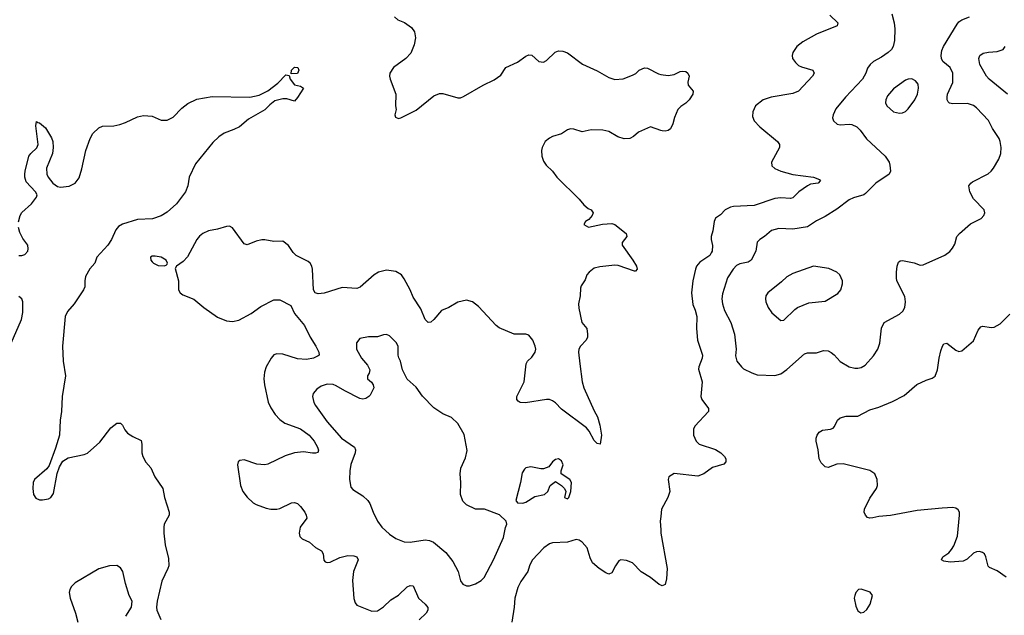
# Model space of a CAD drawing. Header units: inches. Extents: x 1834610 to 2027685, y 642842 to 774116.
# Tile 329 of 632: x 1925676 to 1932317, y 702955 to 706971. Entities that reach past the tile are written whole.
import ezdxf

# ---------------------------------------------------------------- set-up
doc = ezdxf.new("R2010")
doc.units = ezdxf.units.IN
doc.header["$MEASUREMENT"] = 0
doc.layers.add('B9720', color=7, linetype='Continuous')
doc.layers.add('B9730', color=7, linetype='Continuous')

msp = doc.modelspace()

# ---------------------------------------------------------------- linework, layer by layer
at = {"layer": 'B9720', "color": 5}
for points, elevation in [([(1928203, 706990), (1928226.8, 706970), (1928271.4, 706951.4), (1928319, 706919), (1928338.9, 706890), (1928346.5, 706850), (1928337.4, 706802.6), (1928314.7, 706745.3), (1928280.3, 706710), (1928197.8, 706650), (1928172.3, 706610), (1928169.2, 706590), (1928173.8, 706570), (1928212.7, 706470), (1928210.7, 706390.7), (1928214.8, 706365.2), (1928206, 706330), (1928210, 706314), (1928230, 706306), (1928246, 706310), (1928350, 706361), (1928470, 706457.3), (1928506.8, 706473.2), (1928530, 706473.4), (1928630, 706445.5), (1928650, 706445.5), (1928670, 706453), (1928802, 706530), (1928875.3, 706564.7), (1928921.8, 706598.2), (1928954, 706650), (1929034.2, 706685.8), (1929090, 706725.5), (1929110, 706734), (1929130, 706731), (1929178, 706690), (1929210, 706684), (1929230, 706696), (1929287.3, 706752.7), (1929310, 706760.7), (1929339.9, 706759.9), (1929370, 706747.7), (1929471.5, 706671.5), (1929570, 706626.4), (1929650, 706580.5), (1929690, 706568), (1929746.8, 706573.2), (1929810, 706597.3), (1929831.9, 706608.1), (1929855.3, 706630), (1929890, 706646), (1929910, 706644.7), (1929985.2, 706605.2), (1930000, 706602.8)], 420), ([(1925667.4, 705607.4), (1925678.1, 705650), (1925689.1, 705670.9), (1925754.9, 705730), (1925790, 705774.8), (1925792.5, 705790), (1925782.9, 705810), (1925718.8, 705878.8), (1925710.4, 705910), (1925710.4, 705930), (1925711.5, 705950), (1925737.5, 706050), (1925750, 706070.2), (1925792.2, 706107.8), (1925799.2, 706130), (1925784.2, 706255.8), (1925790, 706284.7), (1925797.3, 706277.3), (1925810, 706274.9), (1925850, 706241.3), (1925890, 706175.3), (1925898.8, 706150), (1925901.7, 706110), (1925895.8, 706070), (1925856.5, 705970), (1925859.2, 705930), (1925867.1, 705910), (1925898.2, 705870), (1925930, 705846), (1925950, 705842.2), (1926010, 705849.6), (1926050.7, 705869.3), (1926075.8, 705904.2), (1926095.3, 705964.7), (1926121.6, 706090), (1926150, 706170.5), (1926170, 706203.8), (1926210, 706243), (1926233.2, 706253.2), (1926310, 706256.3), (1926350, 706264.4), (1926390, 706278), (1926470, 706316), (1926510, 706324.9), (1926570, 706320.4), (1926630, 706294.9), (1926670, 706294.4), (1926710, 706313), (1926770, 706374), (1926810, 706406), (1926870, 706434.8), (1926974.4, 706454.4), (1927227.9, 706447.9), (1927290, 706461.3), (1927350, 706491.7), (1927416.1, 706543.9), (1927470, 706598.8), (1927494, 706594), (1927501, 706570), (1927530, 706531.3), (1927570, 706522.8), (1927590.4, 706510.4), (1927550, 706446), (1927530, 706422.4), (1927476.6, 706436.6), (1927450, 706438.3), (1927396.1, 706423.9), (1927362.4, 706397.6), (1927330, 706364.4), (1927218.6, 706301.5), (1927158.7, 706250), (1927120.4, 706230), (1927054.2, 706205.8), (1927018.5, 706181.5), (1926977.6, 706142.4), (1926861.5, 705998.5), (1926818.6, 705910), (1926809.1, 705850), (1926794.9, 705810), (1926733, 705730), (1926670, 705672.8), (1926630, 705648.9), (1926571.4, 705628.6), (1926470, 705623.5), (1926368.4, 705591.5), (1926342.7, 705577.3), (1926324.7, 705555.3), (1926294.8, 705490), (1926270, 705450.9), (1926195.6, 705370), (1926182.4, 705330), (1926149.2, 705290.8), (1926120.6, 705239.4), (1926114.7, 705210), (1926114.4, 705170), (1926107.1, 705150), (1926043.6, 705056.5), (1925997, 705003), (1925982.4, 704970), (1925965.4, 704770), (1925968.1, 704670), (1925984.7, 704570), (1925961.9, 704430), (1925958, 704330), (1925947.9, 704270), (1925943.7, 704170), (1925917.5, 704082.5), (1925873.9, 703966.1), (1925858, 703942), (1925776.3, 703870), (1925766.7, 703850), (1925763.8, 703810), (1925768, 703770), (1925785.5, 703745.5), (1925810, 703734), (1925830, 703733), (1925870, 703740.5), (1925885.2, 703750), (1925904.2, 703775.8), (1925927.8, 703912.2), (1925944.4, 703955.6), (1925966.3, 703993.7), (1926003.7, 704016.3), (1926110, 704038.5), (1926132, 704048), (1926216.9, 704123.1), (1926290, 704219.1), (1926330, 704250.4), (1926354.8, 704250), (1926370, 704237.3), (1926384.9, 704204.9), (1926403.9, 704183.9), (1926439.9, 704159.9), (1926494.4, 704134.4), (1926500.4, 704110), (1926500.3, 704050), (1926505.8, 704025.8), (1926527.6, 703987.6), (1926560.7, 703950), (1926587.7, 703890), (1926642, 703810), (1926652.7, 703750), (1926684, 703650), (1926684, 703630), (1926650.8, 703570), (1926646.8, 703550), (1926646.8, 703510), (1926658, 703430), (1926678.5, 703338.5), (1926680.9, 703290), (1926675.6, 703270), (1926635, 703185), (1926602, 703050), (1926598, 703010), (1926601.1, 702990), (1926627.5, 702927.5)], 380), ([(1930000, 706224.7), (1929930, 706249.2), (1929850, 706212.7), (1929816.7, 706183.3), (1929791.3, 706170), (1929752.5, 706167.5), (1929710, 706180.5), (1929650, 706216.3), (1929610, 706226.3), (1929530, 706229.4), (1929470, 706215.1), (1929412.8, 706232.8), (1929390, 706235.1), (1929370, 706229.5), (1929330, 706200.7), (1929270, 706182.9), (1929250, 706171.8), (1929220.5, 706150), (1929199.5, 706110), (1929194.4, 706090), (1929198, 706050), (1929210, 706018), (1929227.3, 705990), (1929270, 705951), (1929298.8, 705910), (1929450, 705761), (1929482, 705722), (1929510, 705698.8), (1929531.3, 705690), (1929544.7, 705670), (1929538, 705650), (1929514.8, 705625.2), (1929492, 705610), (1929482, 705590), (1929512, 705572), (1929607.3, 705592.7), (1929670, 705596.3), (1929690, 705590.7), (1929766, 705530), (1929771.3, 705510), (1929738.8, 705470), (1929738.8, 705450), (1929812.4, 705350), (1929835.5, 705310), (1929841, 705290), (1929830, 705275.3), (1929823.6, 705276.4), (1929713.5, 705313.5), (1929690, 705315.4), (1929590, 705304.5), (1929550, 705295.1), (1929516, 705270), (1929501, 705250), (1929490, 705218), (1929463, 705177), (1929458.5, 705161.5), (1929455.5, 705110), (1929444.7, 705055.3), (1929446.9, 705026.9), (1929468.2, 704930), (1929500.5, 704890), (1929506, 704850), (1929504.9, 704830), (1929497.3, 704810), (1929458.8, 704770), (1929447.7, 704750), (1929444.9, 704730), (1929453, 704650), (1929470.4, 704530), (1929482, 704490), (1929550, 704334.8), (1929572.7, 704292.7), (1929590, 704238), (1929601.3, 704170), (1929590.6, 704109.4), (1929570, 704113.2), (1929550, 704135.1), (1929517.2, 704197.2), (1929499.3, 704219.3), (1929330, 704345.4), (1929290, 704387.8), (1929270, 704401.6), (1929250, 704409.6), (1929230, 704409.6), (1929088.3, 704388.3), (1929051.3, 704391.3), (1929038.7, 704398.7), (1929029.6, 704410), (1929028, 704430), (1929077.6, 704530), (1929091.1, 704650), (1929100.5, 704670), (1929130, 704695.2), (1929153.6, 704730), (1929156.4, 704750), (1929152.8, 704770), (1929137.2, 704810), (1929110, 704844.3), (1929090, 704849.9), (1929010.8, 704850.8), (1928910, 704894), (1928889.8, 704909.8), (1928770, 705037), (1928729.2, 705070), (1928690, 705081.3), (1928630, 705067.3), (1928570, 705031.6), (1928522, 705010), (1928470, 704949.4), (1928450, 704932.3), (1928430, 704929.4), (1928410, 704949.3), (1928381.6, 705021.6), (1928330, 705100.5), (1928310.5, 705150.5), (1928270, 705224.2), (1928250, 705251.3), (1928212.7, 705272.7), (1928150, 705282), (1928096.3, 705270), (1928066, 705250), (1927971.3, 705168.7), (1927950, 705159.7), (1927850, 705165.8), (1927730, 705128.3), (1927690, 705122.3), (1927669.2, 705129.2), (1927658.2, 705150), (1927651.3, 705290), (1927647, 705310), (1927635.1, 705330), (1927621.3, 705341.3), (1927540.7, 705380.7), (1927520.7, 705400.7), (1927489.6, 705449.6), (1927450, 705477.2), (1927390, 705475.1), (1927330, 705488), (1927310, 705486.9), (1927270, 705476.9), (1927210, 705453), (1927190, 705459.6), (1927110, 705566.9), (1927090, 705578.2), (1927070, 705577.2), (1927010, 705558), (1926950, 705547), (1926910, 705529.8), (1926887.7, 705512.3), (1926870, 705489.7), (1926807.4, 705372.6), (1926778.4, 705341.6), (1926733.4, 705310), (1926725.2, 705294.8), (1926747.8, 705210), (1926746, 705150), (1926757.3, 705130), (1926775.8, 705115.8), (1926850, 705087.2), (1926918, 705030), (1927010, 704965.4), (1927070, 704941.1), (1927110, 704935.4), (1927154.2, 704945.8), (1927238, 704990), (1927303.3, 705036.7), (1927390, 705082.8), (1927430, 705082), (1927503.9, 705043.9), (1927530.3, 704990), (1927597.6, 704910), (1927634.3, 704830), (1927674.3, 704770), (1927694.6, 704730), (1927694.9, 704710), (1927690, 704705.6), (1927657.3, 704690), (1927610, 704680.6), (1927550, 704684.7), (1927450, 704717.2), (1927410, 704718.2), (1927390, 704710.8), (1927370.9, 704689.1), (1927338, 704630), (1927326.3, 704593.7), (1927322.7, 704550), (1927327, 704510), (1927352.4, 704392.4), (1927370, 704353.7), (1927399.7, 704310), (1927430, 704274.7), (1927463.7, 704250), (1927570, 704211.8), (1927628.2, 704170), (1927661, 704130), (1927684, 704090), (1927690.3, 704069.7), (1927685.8, 704054.2), (1927671.5, 704048.5), (1927651.4, 704048.6), (1927590, 704057.8), (1927530, 704050.6), (1927466.7, 704030), (1927350, 703973.5), (1927330, 703969.8), (1927274.4, 703974.4), (1927190, 704004.7), (1927160.7, 703999.3), (1927148.8, 703991.2), (1927145.3, 703970), (1927164.7, 703830), (1927181.8, 703790), (1927210, 703752), (1927250, 703714.6), (1927270, 703702), (1927337.8, 703677.8), (1927370, 703671.1), (1927410, 703670.2), (1927430, 703675.4), (1927510, 703714.7), (1927530, 703715.2), (1927550, 703708.9), (1927570.1, 703690.1), (1927598.3, 703650), (1927608.9, 703630), (1927611.7, 703610), (1927567.8, 703550), (1927561.1, 703510), (1927565.7, 703485.7), (1927580.7, 703470), (1927630, 703448.2), (1927670, 703412.7), (1927710.7, 703390), (1927723, 703370), (1927728.2, 703328.2), (1927735.3, 703315.3), (1927750, 703310.8), (1927770, 703314), (1927835.1, 703344.9), (1927890, 703359.5), (1927930, 703357), (1927950.6, 703350), (1927959.5, 703330), (1927928.1, 703250), (1927919.7, 703190), (1927929.1, 703069.1), (1927939.5, 703039.5), (1927950, 703024), (1928050, 702982.4), (1928090, 702986.4), (1928130, 703012.4), (1928180.2, 703059.8), (1928230, 703091.7), (1928290, 703148.2), (1928310, 703156.4), (1928330, 703153.4), (1928365.3, 703070), (1928410.6, 703030), (1928428.1, 703008.1), (1928428.2, 702990), (1928417.1, 702970), (1928370, 702925.1)], 420), ([(1925670, 705381.7), (1925690, 705381.3), (1925710, 705388), (1925729.8, 705410.2), (1925733.3, 705426.7), (1925730.6, 705450), (1925696.8, 705496.8), (1925676.3, 705536.3), (1925668, 705570)], 380), ([(1925617.6, 704790), (1925688.4, 704950), (1925697.1, 704997.1), (1925697.2, 705070), (1925689.7, 705090), (1925670, 705103.9)], 380), ([(1930000, 703622), (1929996.5, 703590), (1930000, 703532.1)], 440), ([(1930000, 703159), (1929990, 703162.9), (1929930, 703209.5), (1929868.1, 703248.1), (1929810, 703309.3), (1929770, 703326), (1929730.9, 703329.1), (1929718, 703322), (1929694.8, 703290), (1929670, 703241.2), (1929650, 703232.3), (1929630, 703240.7), (1929583.6, 703270), (1929540.5, 703310), (1929522.9, 703342.9), (1929503.7, 703410), (1929469.6, 703449.6), (1929450, 703462.7), (1929430, 703466.6), (1929370, 703449.4), (1929270, 703444.5), (1929250, 703437), (1929210.3, 703409.7), (1929132.8, 703327.2), (1929114, 703290), (1929103, 703250), (1929056.5, 703183.5), (1929036.2, 703143.8), (1929014.6, 703070), (1929010.3, 703010), (1928994.9, 702910)], 440), ([(1926390.9, 702949.1), (1926429.4, 703010), (1926433.2, 703050), (1926415.1, 703090), (1926389.6, 703170), (1926371.8, 703250), (1926355.6, 703275.6), (1926331.2, 703291.2), (1926282, 703290), (1926210, 703269.6), (1926050, 703174.5), (1926024.9, 703150), (1926013, 703130), (1926010.4, 703110), (1926016.4, 703070), (1926052.7, 702970), (1926068.2, 702910)], 380)]:
    msp.add_lwpolyline(points, dxfattribs=dict(at, elevation=elevation))
for points, elevation in [([(1927506, 706606), (1927508.7, 706630), (1927530, 706651.3), (1927551.3, 706650), (1927558, 706630), (1927550, 706608)], 380), ([(1926590, 705376.9), (1926570, 705376.2), (1926558.8, 705370), (1926560.5, 705350), (1926570, 705339.1), (1926579.1, 705330), (1926610, 705314.9), (1926649.3, 705310.7), (1926664.7, 705315.3), (1926670, 705322), (1926673.2, 705330), (1926662.7, 705350), (1926630, 705369.4)], 420), ([(1928150, 704848), (1928130, 704846.6), (1928090, 704833.6), (1928028.1, 704831.9), (1927970, 704821.2), (1927947.2, 704792.8), (1927946.7, 704750), (1927980.5, 704690), (1928022.5, 704642.5), (1928036.4, 704610), (1928032.8, 704587.2), (1928021, 704570), (1928022.8, 704550), (1928048.2, 704528.2), (1928061, 704510), (1928064, 704490), (1928039.3, 704440.7), (1928030.3, 704429.8), (1928010, 704418), (1927990, 704413.7), (1927970, 704417.3), (1927868.5, 704468.5), (1927810, 704503.5), (1927790, 704510.9), (1927750, 704514.2), (1927710, 704501.1), (1927679, 704481), (1927655.5, 704450), (1927650.4, 704430), (1927660.4, 704390), (1927672, 704370), (1927750, 704259.5), (1927847.4, 704150), (1927933.7, 704090), (1927940.9, 704070), (1927937.6, 704050), (1927910, 703972.3), (1927903, 703930), (1927900.2, 703870), (1927910, 703818.8), (1927922.8, 703802.7), (1927990, 703761.6), (1928023.8, 703730), (1928037, 703710), (1928058.9, 703650), (1928089.3, 703589.3), (1928119.5, 703550), (1928170, 703502.7), (1928213, 703473), (1928270, 703451.7), (1928310, 703447.6), (1928410, 703463.2), (1928439.4, 703459.4), (1928467.9, 703447.9), (1928550, 703379.3), (1928598.5, 703318.5), (1928633.6, 703250), (1928650, 703187.3), (1928665.7, 703165.7), (1928690, 703154), (1928710, 703153.7), (1928750, 703167.2), (1928789.6, 703190), (1928809.8, 703210.2), (1928872.8, 703330), (1928939.1, 703480.9), (1928952.9, 703547.1), (1928962, 703570), (1928958, 703590), (1928912.9, 703632.9), (1928811.9, 703671.9), (1928750, 703672), (1928690, 703699.5), (1928665.6, 703725.6), (1928649.6, 703770), (1928651.1, 703850), (1928646.6, 703910), (1928651.5, 703948.5), (1928682.5, 704017.5), (1928693.8, 704066.2), (1928674.5, 704174.5), (1928630, 704248.7), (1928589.4, 704289.4), (1928530, 704314.5), (1928470, 704354), (1928391.8, 704431.8), (1928350, 704494.5), (1928288.6, 704548.6), (1928258, 704610), (1928243.6, 704670), (1928232.4, 704692.4), (1928228, 704710), (1928229.7, 704770), (1928215.3, 704795.3), (1928170, 704840.5)], 440), ([(1929310, 704009.4), (1929290, 704006), (1929270.8, 703990), (1929244, 703956), (1929210, 703942.7), (1929190, 703942.7), (1929124, 703956), (1929090.9, 703949.1), (1929079.8, 703940.2), (1929064.9, 703915.1), (1929054, 703850), (1929022, 703730), (1929032.7, 703712.7), (1929070, 703712), (1929090, 703718), (1929150, 703756), (1929215.3, 703770), (1929239, 703790), (1929254, 703830), (1929290, 703858), (1929330, 703830.8), (1929351, 703810), (1929358.8, 703790), (1929351.3, 703750), (1929370, 703740.7), (1929379.3, 703750), (1929394, 703790), (1929398.4, 703850), (1929386.6, 703870), (1929329, 703910), (1929329.2, 703930), (1929340.7, 703970), (1929330, 703996)], 440)]:
    msp.add_lwpolyline(points, close=True, dxfattribs=dict(at, elevation=elevation))
at = {"layer": 'B9730', "color": 5}
for points, elevation in [([(1931141.4, 707001.4), (1931194.8, 706950), (1931191, 706930), (1931050, 706873.1), (1930957.5, 706822.5), (1930918.7, 706790), (1930892, 706750), (1930885.7, 706730), (1930888.5, 706710), (1930910, 706682), (1930930, 706663), (1930950, 706652.4), (1931024.7, 706630), (1931034, 706610), (1931024, 706590), (1930930, 706489.8), (1930890, 706473.3), (1930744.7, 706450), (1930691, 706430), (1930639.1, 706390), (1930620.7, 706350), (1930619.1, 706319.1), (1930630.7, 706290), (1930668.9, 706248.9), (1930787.3, 706150), (1930802, 706130), (1930800.5, 706110), (1930747.3, 706010), (1930750, 705986), (1930768.5, 705968.5), (1930811, 705950), (1930890, 705927.9), (1931031.3, 705910), (1931070, 705894.9), (1931077.3, 705890), (1931075.9, 705884.1), (1931062, 705870), (1931010, 705862), (1930990, 705851.5), (1930930.4, 705810), (1930890, 705769.6), (1930875.3, 705764.8), (1930810, 705769.8), (1930770, 705765.6), (1930630, 705717.7), (1930490, 705711.1), (1930470, 705708), (1930433.4, 705690), (1930403.4, 705656.6), (1930370, 705632.7), (1930359.5, 705610), (1930351.6, 705548.5), (1930339.5, 705510), (1930339.5, 705490), (1930348.8, 705448.8), (1930346, 705410), (1930341, 705399), (1930330, 705382.4), (1930262.7, 705337.3), (1930241.3, 705310), (1930233.7, 705290), (1930216, 705210), (1930207.4, 705130), (1930216.9, 705050), (1930232.5, 705012.5), (1930243, 704970), (1930241.7, 704890), (1930248.5, 704810), (1930282.4, 704710), (1930279.5, 704690), (1930256.4, 704630), (1930255.5, 704615.5), (1930279.1, 704530), (1930271, 704430), (1930276, 704410), (1930322.8, 704350), (1930322.8, 704330), (1930230.8, 704230), (1930220.7, 704210), (1930220.7, 704170), (1930239.1, 704130), (1930258.8, 704110), (1930370, 704074), (1930405.5, 704050), (1930430, 704026), (1930438, 704010), (1930438.8, 703990), (1930425.2, 703974.8), (1930350, 703951.2), (1930290.7, 703909.3), (1930250, 703894.6), (1930090, 703911.2), (1930054.8, 703890), (1930050.6, 703870), (1930061.3, 703790), (1930048.8, 703750), (1930005.3, 703670), (1930000, 703622)], 440), ([(1931557.6, 707010), (1931574.3, 706950), (1931579.6, 706910), (1931577.4, 706830), (1931567.4, 706790), (1931555.6, 706770), (1931533.7, 706750), (1931490, 706719.2), (1931435.5, 706690), (1931412.4, 706670), (1931394.7, 706645.3), (1931383.5, 706610), (1931360.7, 706570), (1931247, 706450), (1931181.6, 706370), (1931162, 706330), (1931159.3, 706310), (1931165.5, 706290), (1931190, 706266), (1931210, 706263), (1931270, 706267), (1931290, 706264.2), (1931321.6, 706250), (1931345.5, 706225.5), (1931386.9, 706166.9), (1931513.4, 706050), (1931540.3, 706010), (1931545.7, 705990), (1931550.4, 705950), (1931540.5, 705930), (1931450, 705869.6), (1931381.3, 705798.7), (1931369.2, 705790.8), (1931299.1, 705770), (1931270, 705756.4), (1931187, 705693), (1931110, 705644), (1931050, 705614.8), (1930990, 705573.8), (1930890, 705559.4), (1930796.7, 705563.3), (1930747.7, 705550), (1930700.4, 705510), (1930668.2, 705490), (1930649.2, 705470.8), (1930640.3, 705410), (1930610.2, 705349.8), (1930590, 705336.3), (1930534.5, 705325.5), (1930510, 705313), (1930488.8, 705290), (1930449.1, 705230), (1930416.7, 705123.3), (1930412.8, 705090), (1930415.6, 705055.6), (1930430.2, 705010), (1930472.7, 704930), (1930497.8, 704850), (1930509, 704750), (1930504, 704704), (1930514, 704670), (1930543.8, 704630), (1930558.2, 704618.2), (1930613.4, 704590), (1930650, 704577.3), (1930770, 704571.7), (1930810, 704584.6), (1930850, 704612), (1930970, 704718.4), (1930990, 704725.5), (1931050, 704724), (1931098.4, 704741.6), (1931130, 704737.6), (1931150, 704727.2), (1931170, 704711.8), (1931210, 704667.4), (1931270, 704630.3), (1931310, 704621.7), (1931330, 704622.3), (1931352.7, 704627.3), (1931378.8, 704641.2), (1931436, 704704), (1931463.9, 704750), (1931476.8, 704790), (1931490, 704892), (1931507, 704930), (1931610, 704984.9), (1931633.6, 705006.4), (1931646.3, 705030), (1931650.9, 705070), (1931645.9, 705105.9), (1931593.3, 705210), (1931589.7, 705230), (1931589.7, 705270), (1931595.1, 705310), (1931603.8, 705336.2), (1931614, 705346), (1931631.7, 705348.3), (1931710, 705331.7), (1931750, 705316), (1931770, 705318.3), (1931915.3, 705384.7), (1931950, 705408.4), (1931967.6, 705430), (1931983.3, 705456.7), (1931997, 705510), (1932014.5, 705530), (1932090, 705595.5), (1932162, 705630), (1932179.3, 705650), (1932185.2, 705670), (1932181.2, 705690), (1932110, 705764.5), (1932085.8, 705810), (1932077.4, 705850), (1932090.8, 705869.2), (1932102.4, 705877.6), (1932207.8, 705932.2), (1932229.7, 705950), (1932244.7, 705970), (1932280.4, 706030), (1932294.5, 706070), (1932296.8, 706110), (1932288.6, 706150), (1932282.2, 706170), (1932237.4, 706237.4), (1932210, 706291.3), (1932130, 706378), (1932110, 706392.6), (1932070, 706406.9), (1931970, 706404.8), (1931948.7, 706408.7), (1931938.2, 706418.2), (1931931.2, 706430), (1931930.9, 706450), (1931935, 706470), (1931971.2, 706548.8), (1931969.8, 706610), (1931952.1, 706650), (1931903.1, 706690), (1931892.7, 706710), (1931890.7, 706730), (1931896.3, 706763.7), (1931907.7, 706790), (1931998.5, 706941.5), (1932010, 706956.4), (1932030, 706970.4), (1932082.7, 706990)], 460), ([(1932338, 706470), (1932214.3, 706570), (1932197.2, 706590), (1932151.5, 706670), (1932146, 706710), (1932152, 706730), (1932174.7, 706745.2), (1932210, 706752.6), (1932270, 706756), (1932310, 706770.7), (1932322.9, 706790)], 440), ([(1930000, 706602.8), (1930050, 706594.8), (1930090, 706601), (1930130, 706621), (1930150, 706624.7), (1930170, 706622), (1930182, 706610), (1930191.3, 706590), (1930182, 706550), (1930184.7, 706530), (1930218, 706490), (1930216, 706470), (1930190.6, 706430), (1930170, 706409.4), (1930134.4, 706385.6), (1930115.2, 706364.8), (1930091.6, 706311.6), (1930081, 706270), (1930065.4, 706234.6), (1930050, 706224), (1930030, 706219), (1930010, 706221.2), (1930000, 706224.7)], 420), ([(1932330, 703211.6), (1932270, 703255.6), (1932217, 703277), (1932207.5, 703287.5), (1932192.8, 703350), (1932182.9, 703370), (1932170, 703379.7), (1932150, 703384.7), (1932130, 703383.5), (1932110, 703374.3), (1932066.4, 703333.6), (1932038.8, 703321.2), (1931953, 703313), (1931910, 703319.5), (1931893.2, 703330), (1931903.7, 703350), (1931942.3, 703377.7), (1931961, 703399), (1931975.9, 703424.1), (1932001, 703490), (1932016.2, 703630), (1932014.5, 703650), (1932007.2, 703667.2), (1931990, 703677), (1931970, 703681.3), (1931897.4, 703677.4), (1931730, 703661.4), (1931550, 703628.1), (1931470, 703621), (1931430, 703612.1), (1931410, 703609.7), (1931395.5, 703615.5), (1931380.5, 703630), (1931371.1, 703650), (1931373.3, 703670), (1931410, 703744.9), (1931455.1, 703810), (1931461.2, 703830), (1931459, 703870), (1931444, 703910), (1931411.4, 703931.4), (1931230, 703976.9), (1931186.7, 703973.3), (1931130, 703952.7), (1931110, 703956), (1931082.6, 703982.6), (1931069.6, 704010), (1931062.9, 704070), (1931049.4, 704130.6), (1931049.3, 704150), (1931056, 704170), (1931069.6, 704190.3), (1931090, 704204), (1931146, 704210), (1931162, 704218), (1931172, 704228), (1931193.2, 704270), (1931210, 704286.8), (1931250, 704299.1), (1931330, 704298), (1931410, 704341.3), (1931470, 704358), (1931563.8, 704396.2), (1931642, 704438), (1931728.1, 704511.9), (1931790, 704541.6), (1931830, 704554), (1931850, 704567.3), (1931867.6, 704610), (1931878, 704690), (1931890, 704738), (1931899.5, 704770), (1931910, 704786.8), (1931930, 704790.6), (1931990, 704744), (1932010, 704733.4), (1932030, 704739.1), (1932110, 704806), (1932141.5, 704878.5), (1932159, 704901), (1932170, 704906), (1932230, 704894.9), (1932250, 704897.6), (1932290, 704921.3), (1932354, 704986)], 440), ([(1930000, 703532.1), (1930001.3, 703510), (1930043.7, 703270), (1930039.2, 703200.8), (1930030, 703164), (1930010, 703155.1), (1930000, 703159)], 440)]:
    msp.add_lwpolyline(points, dxfattribs=dict(at, elevation=elevation))
for points, elevation in [([(1931692.8, 706572.8), (1931670, 706571.3), (1931650, 706563.6), (1931570, 706505.1), (1931530, 706457), (1931518, 706430), (1931515.8, 706410), (1931524.9, 706390), (1931570, 706350.4), (1931610, 706340.4), (1931630, 706343.8), (1931650, 706353), (1931670, 706370.6), (1931714, 706430), (1931732.1, 706470), (1931738, 706510), (1931735.8, 706535.8), (1931719.3, 706559.3)], 480), ([(1931030, 705309.3), (1930890, 705260.5), (1930850, 705237.6), (1930815.5, 705204.5), (1930722, 705130), (1930708.4, 705110), (1930706, 705090), (1930707.7, 705070), (1930725.5, 705030), (1930750, 704994.8), (1930810, 704942), (1930830, 704944.7), (1930903.3, 705016.7), (1930922, 705030), (1930998.6, 705061.4), (1931110, 705072.7), (1931194.5, 705125.5), (1931214.5, 705150), (1931226.6, 705190), (1931226, 705210), (1931209, 705250), (1931188.7, 705270), (1931133.4, 705293.4)], 480), ([(1931351.9, 703131.9), (1931334, 703130), (1931314.8, 703110), (1931308, 703090), (1931305.5, 703070), (1931316.8, 703016.8), (1931330, 702984.7), (1931350, 702971.3), (1931370, 702976), (1931390, 702994.8), (1931412.3, 703030), (1931429, 703090), (1931412, 703112)], 460)]:
    msp.add_lwpolyline(points, close=True, dxfattribs=dict(at, elevation=elevation))

doc.saveas('drawing.dxf')
